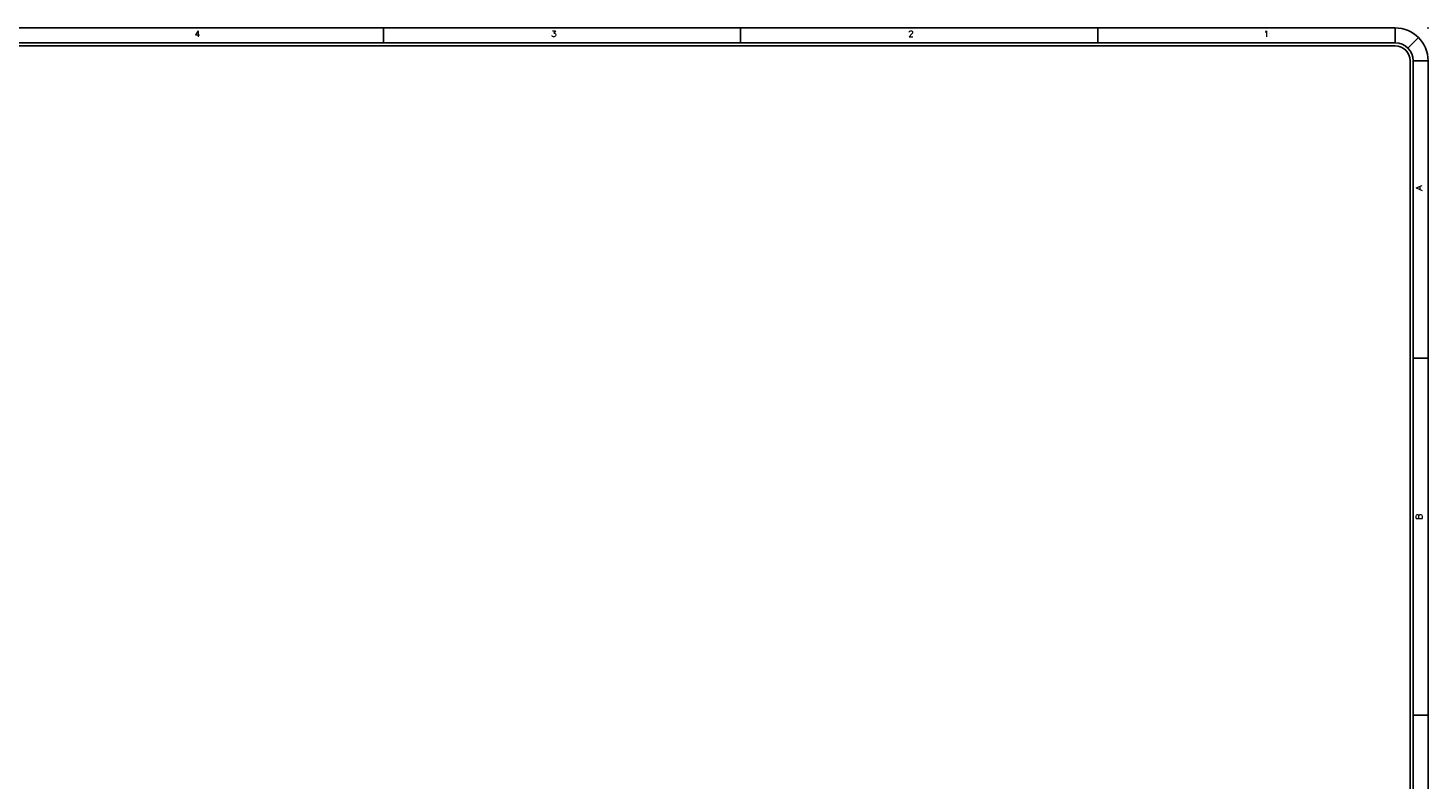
# Model space of a CAD drawing. Header units: inches. Extents: x 3 to 289, y 4 to 291.
# Tile 516 of 634: x 138 to 162, y 236 to 248. Entities that reach past the tile are written whole.
import ezdxf
from ezdxf.enums import TextEntityAlignment as Align

# ---------------------------------------------------------------- set-up
doc = ezdxf.new("R2010")
doc.units = ezdxf.units.IN
doc.header["$LTSCALE"] = 0.5
doc.header["$MEASUREMENT"] = 0
doc.layers.add('PLOTVIEW1', color=7, linetype='Continuous')
doc.styles.add('VERO5-RomanD', font='romand__.ttf')

msp = doc.modelspace()

# ---------------------------------------------------------------- linework, layer by layer
at = {"layer": 'PLOTVIEW1', "color": 97, "linetype": 'Continuous'}
for p, q in [((161.175, 248.49), (115.175, 248.49)), ((144.175, 248.49), (144.175, 248.24)), ((150.175, 248.49), (150.175, 248.24)), ((156.175, 248.49), (156.175, 248.24)), ((161.175, 248.24), (161.175, 248.49)), ((161.175, 248.24), (115.175, 248.24)), ((161.175, 248.19), (115.175, 248.19)), ((161.387, 248.152), (161.564, 248.329)), ((161.425, 213.94), (161.425, 247.94)), ((161.475, 213.94), (161.475, 247.94)), ((161.475, 247.94), (161.725, 247.94)), ((161.725, 213.94), (161.725, 247.94)), ((161.725, 242.94), (161.475, 242.94)), ((161.725, 236.94), (161.475, 236.94))]:
    msp.add_line(p, q, dxfattribs=at)
for radius in [0.55, 0.3, 0.25]:
    msp.add_arc((161.175, 247.94), radius, 0, 90, dxfattribs=at)
at = {"layer": 'PLOTVIEW1', "color": 56, "linetype": 'Continuous'}
msp.add_point((161.725, 248.49), dxfattribs=at)

# ---------------------------------------------------------------- texts
at = {"layer": 'PLOTVIEW1', "color": 56, "linetype": 'Continuous', "style": 'VERO5-RomanD', "width": 0.999731}
for s, p, p2 in [('4', (141, 248.342), (141.094, 248.342)), ('3', (146.991, 248.342), (147.085, 248.342)), ('2', (152.991, 248.342), (153.085, 248.342)), ('1', (158.962, 248.342), (159.056, 248.342))]:
    msp.add_text(s, height=0.1, dxfattribs=at).set_placement(p, p2, align=Align.FIT)
for s, p, p2 in [('A', (161.625, 245.756), (161.625, 245.85)), ('B', (161.625, 240.23), (161.625, 240.324))]:
    msp.add_text(s, height=0.1, rotation=90, dxfattribs=at).set_placement(p, p2, align=Align.FIT)

doc.saveas('drawing.dxf')
